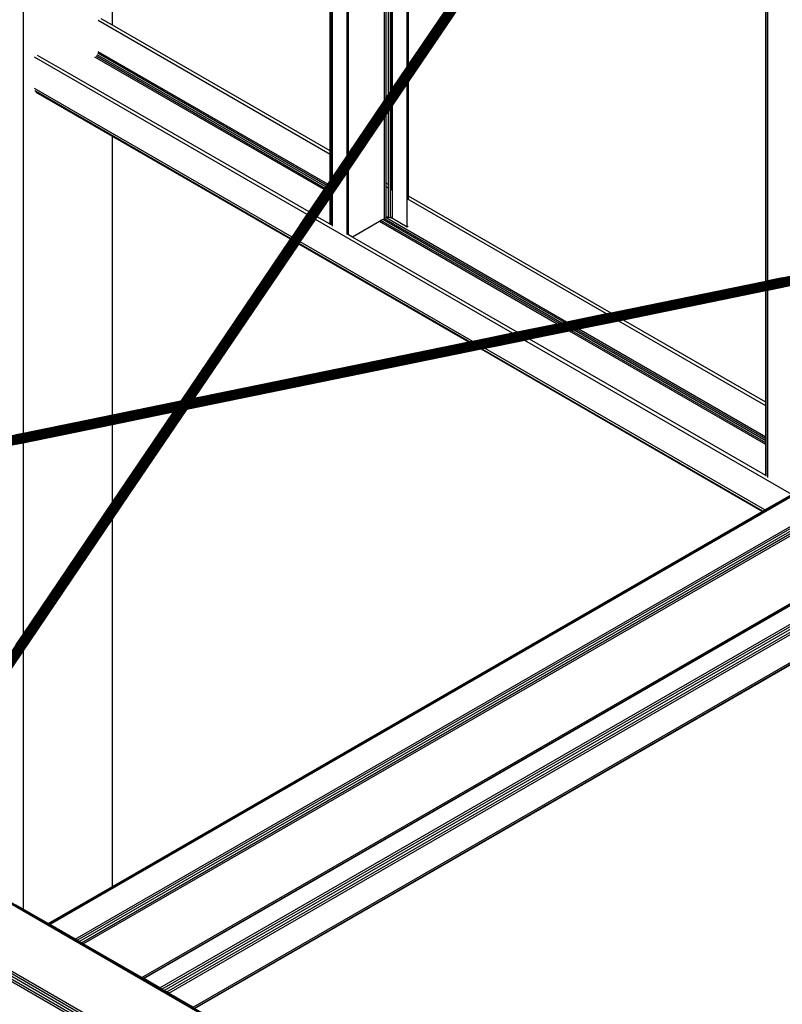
# Model space of a CAD drawing. Header units: millimetres. Extents: x 10 to 1250, y -62 to 528.
# Tile 550 of 656: x 600.601 to 601.57, y 511.58 to 512.831. Entities that reach past the tile are written whole.
import ezdxf

# ---------------------------------------------------------------- set-up
doc = ezdxf.new("R2010")
doc.units = ezdxf.units.MM
doc.header["$LTSCALE"] = 0.05

msp = doc.modelspace()

# ---------------------------------------------------------------- linework, layer by layer
at = {"color": 8}
for p, q in [((600.8062, 512.3462), (601.5613, 513.4621)), ((600.8064, 512.3462), (601.5616, 513.4624)), ((600.8067, 512.3463), (601.562, 513.4625)), ((600.8072, 512.3464), (601.5625, 513.4626)), ((600.8077, 512.3464), (601.563, 513.4626)), ((600.8083, 512.3463), (601.5635, 513.4625)), ((600.8088, 512.3461), (601.5641, 513.4624)), ((600.8094, 512.3459), (601.5647, 513.4621)), ((600.81, 512.3455), (601.5653, 513.4618)), ((600.8111, 512.3459), (601.5658, 513.4613)), ((600.8125, 512.3467), (601.5664, 513.4608)), ((600.8138, 512.3473), (601.5669, 513.4603)), ((600.8151, 512.3478), (601.5674, 513.4597)), ((600.8162, 512.3482), (601.5679, 513.4591)), ((600.8173, 512.3485), (601.5683, 513.4584)), ((600.8183, 512.3487), (601.5687, 513.4577)), ((600.8192, 512.3488), (601.569, 513.457)), ((600.82, 512.349), (601.5692, 513.4563)), ((600.8208, 512.3492), (601.5694, 513.4556)), ((600.8214, 512.3493), (601.5695, 513.4549)), ((600.8219, 512.3494), (601.5696, 513.4543)), ((600.8224, 512.3495), (601.5695, 513.4537)), ((600.8227, 512.3496), (601.5694, 513.4532)), ((601.0951, 512.7734), (601.543, 513.4352)), ((601.5516, 512.4989), (601.5516, 513.4266)), ((601.0951, 512.752), (601.5488, 513.4225)), ((601.5488, 512.4983), (601.5488, 513.4225)), ((601.5495, 512.4984), (601.5495, 513.4235)), ((601.0934, 512.7709), (601.0934, 513.1844)), ((601.0951, 512.7734), (601.0951, 513.1854)), ((601.0646, 512.7282), (601.0646, 513.1683)), ((601.0669, 512.7317), (601.0669, 513.1696)), ((601.0697, 512.7357), (601.0697, 513.1712)), ((601.0724, 512.7398), (601.0724, 513.1727)), ((601.0733, 512.7412), (601.0733, 513.1732)), ((601.0748, 512.7433), (601.0748, 513.174)), ((601.0171, 512.658), (601.0171, 513.1418)), ((601.0188, 512.6605), (601.0188, 513.1428)), ((600.9956, 512.6642), (600.9956, 513.1298)), ((600.9963, 512.6638), (600.9963, 513.1302)), ((600.998, 512.6629), (600.998, 513.1312)), ((600.9984, 512.6626), (600.9984, 513.1314)), ((600.7192, 512.8238), (600.7192, 512.9752)), ((600.6055, 512.9289), (600.6055, 512.3051)), ((600.638, 511.682), (602.6562, 512.8472)), ((600.6396, 511.6811), (602.6582, 512.8465)), ((600.6717, 511.6625), (602.6903, 512.828)), ((600.674, 511.6612), (602.6923, 512.8264)), ((600.9956, 512.6596), (600.7007, 512.8298)), ((600.7192, 512.8238), (600.7048, 512.8321)), ((600.6768, 511.6596), (602.6939, 512.8241)), ((600.6796, 511.658), (602.695, 512.8216)), ((600.682, 511.6566), (602.6954, 512.8191)), ((600.9956, 512.6642), (600.7192, 512.8238)), ((600.9915, 512.6201), (600.7004, 512.7882)), ((600.9925, 512.6217), (600.7007, 512.7901)), ((600.9664, 512.5831), (600.6199, 512.7831)), ((600.6624, 512.7633), (600.624, 512.7855)), ((600.988, 512.615), (600.6967, 512.7831)), ((600.989, 512.6165), (600.6983, 512.7844)), ((600.9902, 512.6183), (600.6996, 512.7862)), ((600.9687, 512.5865), (600.6624, 512.7633)), ((601.0748, 512.7433), (601.0934, 512.7709)), ((601.0934, 512.7709), (601.0951, 512.7734)), ((601.0934, 512.7494), (601.0951, 512.752)), ((601.0951, 512.6068), (601.0951, 512.752)), ((600.9471, 512.5546), (600.6199, 512.7435)), ((600.9457, 512.5525), (600.6205, 512.7403)), ((600.7192, 512.6823), (600.6223, 512.7382)), ((601.0697, 512.7357), (601.0724, 512.7398)), ((601.0724, 512.7398), (601.0733, 512.7412)), ((601.0733, 512.7412), (601.0748, 512.7433)), ((601.0748, 512.7219), (601.0934, 512.7494)), ((601.0934, 512.6078), (601.0934, 512.7494)), ((601.0188, 512.6605), (601.0646, 512.7282)), ((601.0646, 512.7282), (601.0669, 512.7317)), ((601.0669, 512.7317), (601.0697, 512.7357)), ((601.0669, 512.7102), (601.0697, 512.7143)), ((601.0697, 512.7143), (601.0724, 512.7184)), ((601.0697, 512.6215), (601.0697, 512.7143)), ((601.0724, 512.7184), (601.0733, 512.7198)), ((601.0724, 512.6199), (601.0724, 512.7184)), ((601.0733, 512.7198), (601.0748, 512.7219)), ((601.0733, 512.6194), (601.0733, 512.7198)), ((601.0748, 512.6185), (601.0748, 512.7219)), ((600.7565, 511.6136), (602.6531, 512.7085)), ((600.7581, 511.6126), (602.6526, 512.7064)), ((601.0188, 512.6391), (601.0646, 512.7068)), ((601.0646, 512.7068), (601.0669, 512.7102)), ((601.0646, 512.5781), (601.0646, 512.7068)), ((601.0669, 512.6231), (601.0669, 512.7102)), ((600.7192, 512.3284), (600.7192, 512.6823)), ((600.9452, 512.5518), (600.7192, 512.6823)), ((600.9956, 512.6596), (600.9956, 512.6642)), ((600.998, 512.6629), (600.9963, 512.6638)), ((600.9963, 512.6592), (600.9963, 512.6638)), ((600.9984, 512.6626), (600.998, 512.6629)), ((600.998, 512.6582), (600.998, 512.6629)), ((602.3228, 512.6554), (600.81, 512.3455)), ((602.3214, 512.6545), (600.8105, 512.3451)), ((602.3197, 512.6536), (600.8111, 512.3446)), ((602.318, 512.6526), (600.8116, 512.3441)), ((602.324, 512.6561), (600.8117, 512.3463)), ((602.3161, 512.6515), (600.8121, 512.3435)), ((602.3141, 512.6504), (600.8126, 512.3428)), ((602.325, 512.6567), (600.8131, 512.347)), ((602.3258, 512.6571), (600.8144, 512.3476)), ((602.3264, 512.6574), (600.8156, 512.348)), ((600.9956, 512.6262), (600.9956, 512.6596)), ((600.998, 512.6582), (600.9963, 512.6592)), ((600.9963, 512.6273), (600.9963, 512.6592)), ((600.9984, 512.658), (600.998, 512.6582)), ((600.998, 512.6298), (600.998, 512.6582)), ((600.9984, 512.658), (600.9984, 512.6626)), ((600.9984, 512.6304), (600.9984, 512.658)), ((600.9984, 512.6304), (601.0171, 512.658)), ((601.0171, 512.658), (601.0188, 512.6605)), ((602.3121, 512.6492), (600.813, 512.3422)), ((602.2941, 512.6388), (600.8133, 512.3355)), ((602.31, 512.648), (600.8134, 512.3415)), ((602.2946, 512.6391), (600.8135, 512.3357)), ((602.308, 512.6468), (600.8137, 512.3408)), ((602.2953, 512.6395), (600.8137, 512.336)), ((602.306, 512.6456), (600.8139, 512.3401)), ((602.2963, 512.6401), (600.8139, 512.3365)), ((602.304, 512.6445), (600.8141, 512.3394)), ((602.2975, 512.6407), (600.8141, 512.3369)), ((602.3021, 512.6434), (600.8142, 512.3387)), ((602.2988, 512.6415), (600.8142, 512.3375)), ((600.8143, 512.3381), (602.3004, 512.6425)), ((601.0171, 512.6366), (601.0188, 512.6391)), ((601.0188, 512.5575), (601.0188, 512.6391)), ((600.9925, 512.6217), (600.9956, 512.6262)), ((600.9956, 512.6262), (600.9963, 512.6273)), ((600.9963, 512.6273), (600.998, 512.6298)), ((600.998, 512.6298), (600.9984, 512.6304)), ((600.9984, 512.609), (601.0171, 512.6366)), ((601.0171, 512.5585), (601.0171, 512.6366)), ((600.9687, 512.5865), (600.988, 512.615)), ((600.988, 512.615), (600.989, 512.6165)), ((600.989, 512.6165), (600.9902, 512.6183)), ((600.9902, 512.6183), (600.9915, 512.6201)), ((600.9915, 512.6201), (600.9925, 512.6217)), ((601.0697, 512.6215), (601.0669, 512.6231)), ((601.0669, 512.6184), (601.0669, 512.6231)), ((601.0697, 512.6168), (601.0669, 512.6184)), ((601.0669, 512.5804), (601.0669, 512.6184)), ((601.0697, 512.6168), (601.0697, 512.6215)), ((601.0697, 512.5807), (601.0697, 512.6168)), ((601.0733, 512.6194), (601.0724, 512.6199)), ((601.0724, 512.6152), (601.0724, 512.6199)), ((601.0748, 512.6139), (601.0724, 512.6152)), ((601.0724, 512.5804), (601.0724, 512.6152)), ((601.0748, 512.6185), (601.0733, 512.6194)), ((601.0733, 512.6148), (601.0733, 512.6194)), ((601.0748, 512.6139), (601.0748, 512.6185)), ((601.0748, 512.5781), (601.0748, 512.6139)), ((600.9791, 512.5805), (600.9956, 512.6048)), ((600.9956, 512.6048), (600.9963, 512.6059)), ((600.9956, 512.5709), (600.9956, 512.6048)), ((600.9963, 512.6059), (600.998, 512.6084)), ((600.9963, 512.5705), (600.9963, 512.6059)), ((600.998, 512.6084), (600.9984, 512.609)), ((600.998, 512.5696), (600.998, 512.6084)), ((600.9984, 512.5693), (600.9984, 512.609)), ((601.0951, 512.6068), (601.0934, 512.6078)), ((601.0934, 512.6031), (601.0934, 512.6078)), ((601.3467, 512.4569), (601.0934, 512.6031)), ((601.0934, 512.5673), (601.0934, 512.6031)), ((601.3526, 512.4581), (601.0951, 512.6068)), ((601.0951, 512.6029), (601.0951, 512.6068)), ((600.9471, 512.5546), (600.9664, 512.5831)), ((600.9575, 512.5486), (600.9768, 512.5771)), ((600.9664, 512.5831), (600.9687, 512.5865)), ((600.9768, 512.5771), (600.9791, 512.5805)), ((601.2274, 512.4325), (600.9768, 512.5771)), ((600.9956, 512.5709), (600.9791, 512.5805)), ((601.0601, 512.5755), (601.0582, 512.5744)), ((601.0623, 512.5768), (601.0601, 512.5755)), ((601.2868, 512.4446), (601.0601, 512.5755)), ((601.0644, 512.578), (601.0623, 512.5768)), ((601.29, 512.4453), (601.0623, 512.5768)), ((601.0646, 512.5781), (601.0644, 512.578)), ((601.2932, 512.4459), (601.0644, 512.578)), ((601.0666, 512.5789), (601.0646, 512.5781)), ((601.0669, 512.579), (601.0666, 512.5789)), ((601.296, 512.4465), (601.0666, 512.5789)), ((601.0669, 512.5804), (601.0697, 512.5807)), ((601.0669, 512.579), (601.0669, 512.5804)), ((601.0697, 512.5793), (601.0669, 512.579)), ((601.0697, 512.5793), (601.0697, 512.5807)), ((601.0724, 512.579), (601.0697, 512.5793)), ((601.0724, 512.5804), (601.073, 512.5803)), ((601.0724, 512.579), (601.0724, 512.5804)), ((601.0748, 512.5781), (601.0724, 512.579)), ((601.0934, 512.5673), (601.0748, 512.5781)), ((600.9962, 512.5706), (600.9956, 512.5709)), ((600.9963, 512.5704), (600.9963, 512.5705)), ((600.998, 512.5696), (600.9963, 512.5705)), ((600.9984, 512.5693), (600.998, 512.5696)), ((600.9984, 512.5686), (600.9984, 512.5693)), ((601.0582, 512.5744), (601.0239, 512.5546)), ((601.284, 512.4441), (601.0582, 512.5744)), ((601.0945, 512.5679), (601.0934, 512.5673)), ((600.8061, 512.3462), (600.9452, 512.5518)), ((600.9452, 512.5518), (600.9457, 512.5525)), ((600.9457, 512.5525), (600.9471, 512.5546)), ((601.0171, 512.5578), (601.0171, 512.5585)), ((601.0188, 512.5575), (601.0171, 512.5585)), ((601.0239, 512.5546), (601.0188, 512.5575)), ((601.2333, 512.4337), (601.0239, 512.5546)), ((600.8228, 512.3496), (600.9556, 512.5458)), ((600.8229, 512.3496), (600.9556, 512.5458)), ((600.9556, 512.5458), (600.9561, 512.5465)), ((601.1717, 512.421), (600.9556, 512.5458)), ((600.9561, 512.5465), (600.9575, 512.5486)), ((601.173, 512.4213), (600.9561, 512.5465)), ((601.1766, 512.4221), (600.9575, 512.5486)), ((601.5703, 512.5027), (601.5516, 512.4989)), ((601.5488, 512.4983), (601.3526, 512.4581)), ((601.5495, 512.4984), (601.5488, 512.4983)), ((601.5516, 512.4989), (601.5495, 512.4984)), ((601.5703, 512.4905), (601.5516, 512.4866)), ((601.5488, 512.4861), (601.3682, 512.4491)), ((601.5495, 512.4862), (601.5488, 512.4861)), ((601.5488, 512.3448), (601.5488, 512.4861)), ((601.5516, 512.4866), (601.5495, 512.4862)), ((601.5495, 512.3444), (601.5495, 512.4862)), ((601.5516, 512.2491), (601.5516, 512.4866)), ((601.3467, 512.4569), (601.296, 512.4465)), ((601.3526, 512.4581), (601.3467, 512.4569)), ((601.284, 512.4441), (601.2333, 512.4337)), ((601.2868, 512.4446), (601.284, 512.4441)), ((601.29, 512.4453), (601.2868, 512.4446)), ((601.2932, 512.4459), (601.29, 512.4453)), ((601.296, 512.4465), (601.2932, 512.4459)), ((601.3623, 512.4479), (601.3116, 512.4375)), ((601.3682, 512.4491), (601.3623, 512.4479)), ((601.5488, 512.3402), (601.3623, 512.4479)), ((601.5488, 512.3448), (601.3682, 512.4491)), ((601.2274, 512.4325), (601.1766, 512.4221)), ((601.2333, 512.4337), (601.2274, 512.4325)), ((601.2997, 512.435), (601.2489, 512.4247)), ((601.3024, 512.4356), (601.2997, 512.435)), ((601.5488, 512.2912), (601.2997, 512.435)), ((601.3056, 512.4363), (601.3024, 512.4356)), ((601.5488, 512.2933), (601.3024, 512.4356)), ((601.3088, 512.4369), (601.3056, 512.4363)), ((601.5488, 512.2958), (601.3056, 512.4363)), ((601.3116, 512.4375), (601.3088, 512.4369)), ((601.5488, 512.2984), (601.3088, 512.4369)), ((601.5488, 512.3005), (601.3116, 512.4375)), ((601.1717, 512.421), (600.8229, 512.3496)), ((601.173, 512.4213), (601.1717, 512.421)), ((601.1766, 512.4221), (601.173, 512.4213)), ((601.1923, 512.413), (601.1886, 512.4123)), ((601.243, 512.4234), (601.1923, 512.413)), ((601.5477, 512.2079), (601.1923, 512.413)), ((601.2489, 512.4247), (601.243, 512.4234)), ((601.582, 512.2277), (601.243, 512.4234)), ((601.5488, 512.2515), (601.2489, 512.4247)), ((601.1873, 512.412), (600.8133, 512.3354)), ((601.1886, 512.4123), (601.1873, 512.412)), ((601.5443, 512.2059), (601.1873, 512.412)), ((601.5452, 512.2064), (601.1886, 512.4123)), ((600.8077, 512.3464), (599.833, 512.1468)), ((600.8083, 512.3463), (599.8332, 512.1466)), ((600.8088, 512.3461), (599.8336, 512.1464)), ((600.8094, 512.3459), (599.8341, 512.1461)), ((600.81, 512.3455), (599.8347, 512.1458)), ((600.8092, 512.3448), (599.8354, 512.1454)), ((600.8077, 512.3439), (599.8361, 512.1449)), ((600.8064, 512.343), (599.837, 512.1445)), ((600.8051, 512.342), (599.8379, 512.1439)), ((600.8038, 512.341), (599.8388, 512.1434)), ((600.8027, 512.3401), (599.8398, 512.1428)), ((600.8017, 512.3391), (599.8408, 512.1423)), ((600.8008, 512.3381), (599.8417, 512.1417)), ((600.4359, 511.7987), (600.8012, 512.3386)), ((600.4361, 511.7985), (600.8022, 512.3396)), ((600.4364, 511.7984), (600.8033, 512.3406)), ((600.4368, 511.7982), (600.8045, 512.3416)), ((600.4372, 511.7979), (600.8057, 512.3426)), ((600.4377, 511.7976), (600.807, 512.3435)), ((600.4382, 511.7973), (600.8084, 512.3444)), ((600.4388, 511.797), (600.81, 512.3455)), ((600.4394, 511.7966), (600.8105, 512.3451)), ((600.44, 511.7963), (600.8111, 512.3446)), ((600.4407, 511.7959), (600.8116, 512.3441)), ((600.4414, 511.7955), (600.8121, 512.3435)), ((600.442, 511.7951), (600.8126, 512.3428)), ((600.4426, 511.7948), (600.813, 512.3422)), ((600.4432, 511.7944), (600.8134, 512.3415)), ((600.4438, 511.7941), (600.8137, 512.3408)), ((600.4443, 511.7938), (600.8139, 512.3401)), ((600.4448, 511.7935), (600.8141, 512.3394)), ((600.4452, 511.7933), (600.8142, 512.3387)), ((600.4455, 511.7931), (600.8143, 512.3381)), ((600.4458, 511.793), (600.8142, 512.3375)), ((600.8061, 512.3462), (600.7192, 512.3284)), ((600.8001, 512.3372), (600.8004, 512.3377)), ((600.8062, 512.3462), (600.8061, 512.3462)), ((600.8064, 512.3462), (600.8062, 512.3462)), ((600.8067, 512.3463), (600.8064, 512.3462)), ((600.8072, 512.3464), (600.8067, 512.3463)), ((600.8173, 512.3485), (600.8167, 512.3484)), ((600.8177, 512.3486), (600.8173, 512.3485)), ((600.8183, 512.3487), (600.8177, 512.3486)), ((600.8192, 512.3488), (600.8183, 512.3487)), ((600.82, 512.349), (600.8192, 512.3488)), ((600.8208, 512.3492), (600.82, 512.349)), ((600.8214, 512.3493), (600.8208, 512.3492)), ((600.8219, 512.3494), (600.8214, 512.3493)), ((600.8224, 512.3495), (600.8219, 512.3494)), ((600.8227, 512.3496), (600.8224, 512.3495)), ((600.8228, 512.3496), (600.8227, 512.3496)), ((600.8229, 512.3496), (600.8228, 512.3496)), ((601.5495, 512.3444), (601.5488, 512.3448)), ((601.5488, 512.3402), (601.5488, 512.3448)), ((601.5495, 512.3398), (601.5488, 512.3402)), ((601.5488, 512.3005), (601.5488, 512.3402)), ((601.5495, 512.3398), (601.5495, 512.3444)), ((601.5495, 512.3001), (601.5495, 512.3398)), ((600.8001, 512.3372), (599.8427, 512.1411)), ((600.7994, 512.3364), (599.8436, 512.1406)), ((600.7989, 512.3356), (599.8445, 512.1401)), ((599.8453, 512.1396), (600.7984, 512.3348)), ((600.7979, 512.3341), (599.8461, 512.1392)), ((600.7975, 512.3335), (599.8468, 512.1388)), ((600.7972, 512.333), (599.8473, 512.1385)), ((600.7969, 512.3326), (599.8478, 512.1382)), ((600.7967, 512.3323), (599.8481, 512.138)), ((600.7965, 512.3321), (599.8484, 512.1379)), ((600.446, 511.7928), (600.8141, 512.3369)), ((600.7192, 512.3284), (600.6055, 512.3051)), ((600.7192, 512.1964), (600.8133, 512.3354)), ((600.7192, 512.2178), (600.7965, 512.332)), ((600.7965, 512.332), (600.7192, 512.3162)), ((600.7965, 512.3321), (600.7967, 512.3323)), ((600.7965, 512.332), (600.7965, 512.3321)), ((600.7967, 512.3323), (600.7969, 512.3326)), ((600.7969, 512.3326), (600.7972, 512.333)), ((600.7972, 512.333), (600.7975, 512.3335)), ((600.7975, 512.3335), (600.7979, 512.3341)), ((600.7979, 512.3341), (600.7984, 512.3348)), ((600.7984, 512.3348), (600.7989, 512.3356)), ((600.7989, 512.3356), (600.7994, 512.3364)), ((600.7994, 512.3364), (600.7997, 512.3368)), ((600.7997, 512.3368), (600.8001, 512.3372)), ((600.8133, 512.3355), (600.8135, 512.3357)), ((600.8133, 512.3354), (600.8133, 512.3355)), ((600.8135, 512.3357), (600.8137, 512.336)), ((600.8137, 512.336), (600.8139, 512.3365)), ((600.7192, 512.3162), (600.6055, 512.2929)), ((600.7192, 512.2178), (600.7192, 512.3162)), ((600.6055, 512.3051), (600.5969, 512.3033)), ((601.5495, 512.3001), (601.5488, 512.3005)), ((601.5488, 512.2984), (601.5488, 512.3005)), ((601.5495, 512.2979), (601.5495, 512.3001)), ((600.6055, 512.2929), (600.5969, 512.2911)), ((600.6055, 512.2929), (600.6055, 512.0498)), ((601.5495, 512.2979), (601.5488, 512.2984)), ((601.5488, 512.2958), (601.5488, 512.2984)), ((601.5495, 512.2954), (601.5488, 512.2958)), ((601.5488, 512.2933), (601.5488, 512.2958)), ((601.5495, 512.2929), (601.5488, 512.2933)), ((601.5488, 512.2912), (601.5488, 512.2933)), ((601.5495, 512.2908), (601.5488, 512.2912)), ((601.5488, 512.2515), (601.5488, 512.2912)), ((601.5495, 512.2954), (601.5495, 512.2979)), ((601.5495, 512.2929), (601.5495, 512.2954)), ((601.5495, 512.2908), (601.5495, 512.2929)), ((601.5495, 512.2511), (601.5495, 512.2908)), ((601.5495, 512.2511), (601.5488, 512.2515)), ((601.5495, 512.2509), (601.5495, 512.2511)), ((601.5477, 512.2079), (601.582, 512.2277)), ((600.6055, 512.0498), (600.7192, 512.2178)), ((600.7192, 511.7295), (601.5443, 512.2059)), ((601.5443, 512.2059), (601.5452, 512.2064)), ((601.5452, 512.2064), (601.5477, 512.2079)), ((600.6055, 512.0284), (600.7192, 512.1964)), ((600.7192, 511.7295), (600.7192, 512.1964)), ((600.7587, 511.6123), (601.6655, 512.1359)), ((600.7791, 511.6005), (601.686, 512.1241)), ((600.7817, 511.599), (601.6886, 512.1226)), ((600.7848, 511.5972), (601.6917, 512.1208)), ((600.7879, 511.5954), (601.6948, 512.119)), ((600.7905, 511.5939), (601.6974, 512.1175)), ((600.8216, 511.576), (601.7285, 512.0996)), ((600.8233, 511.575), (601.7302, 512.0986)), ((600.8239, 511.5746), (601.7308, 512.0982)), ((600.5969, 512.037), (600.6055, 512.0498)), ((601.1295, 511.3955), (600.0239, 512.0338)), ((601.1317, 511.3962), (600.026, 512.0346)), ((600.5969, 512.0156), (600.6055, 512.0284)), ((600.6055, 512.0284), (600.6055, 511.7007)), ((601.052, 511.3488), (599.9464, 511.9872)), ((601.0538, 511.3513), (599.9482, 511.9896)), ((601.056, 511.3531), (599.9504, 511.9914)), ((601.0503, 511.3432), (599.9447, 511.9816)), ((601.0508, 511.346), (599.9451, 511.9843)), ((600.6374, 511.6823), (600.7192, 511.7295)), ((600.6055, 511.7007), (600.5969, 511.7057)), ((600.6374, 511.6823), (600.6055, 511.7007)), ((600.638, 511.682), (600.6374, 511.6823)), ((600.6396, 511.6811), (600.638, 511.682)), ((600.6717, 511.6625), (600.6396, 511.6811)), ((600.674, 511.6612), (600.6717, 511.6625)), ((600.6768, 511.6596), (600.674, 511.6612)), ((600.6796, 511.658), (600.6768, 511.6596)), ((600.682, 511.6566), (600.6796, 511.658)), ((600.7565, 511.6136), (600.682, 511.6566)), ((600.7581, 511.6126), (600.7565, 511.6136)), ((600.7587, 511.6123), (600.7581, 511.6126)), ((600.7791, 511.6005), (600.7587, 511.6123)), ((600.7817, 511.599), (600.7791, 511.6005)), ((600.7848, 511.5972), (600.7817, 511.599)), ((600.7879, 511.5954), (600.7848, 511.5972)), ((600.7905, 511.5939), (600.7879, 511.5954)), ((600.8216, 511.576), (600.7905, 511.5939))]:
    msp.add_line(p, q, dxfattribs=at)

doc.saveas('drawing.dxf')
